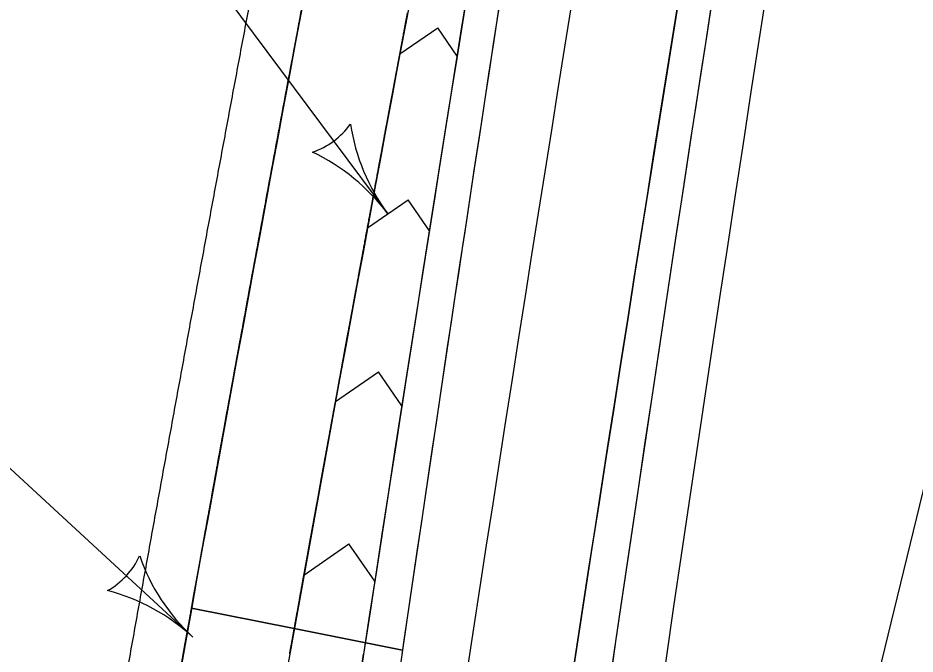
# Model space of a CAD drawing. Extents: x 14104283 to 14129344, y 8637090 to 8673339.
# Drawn here: x 14107951.3 to 14108054.1, y 8640291.6 to 8640364.5 of the extents above; entities that cross this region are included whole.
import ezdxf

# ---------------------------------------------------------------- set-up
doc = ezdxf.new("R2010")
doc.units = 0
for name, color, linetype in [('Default', 7, 'Continuous'), ('dsn_stg_shd_prev', 7, 'Continuous'), ('dsnPaintPlaceBrokenLineWhite', 7, 'Continuous'), ('dsnPaintPlaceChannelizingLaneWhite', 7, 'Continuous'), ('dsnPaintPlaceEdgeLineLeftYellow', 7, 'Continuous'), ('dsnPaintPlaceEdgeLineRightWhite', 7, 'Continuous'), ('dsnStdLabel', 7, 'Continuous'), ('dsnStgShadingPrevPav', 7, 'Continuous')]:
    doc.layers.add(name, color=color, linetype=linetype)

msp = doc.modelspace()

# ---------------------------------------------------------------- linework, layer by layer
at = {"layer": 'Default'}
msp.add_line((14107885.37, 8639599.61), (14107990.94, 8640291.61), dxfattribs=at)
for centre, radius, start, end in [((14117394.14, 8638857.08), 9512, 167.610212, 171.325989), ((14117394.14, 8638857.08), 9500, 167.610212, 171.325989), ((14117394, 8638856.29), 9488, 167.610212, 171.325989), ((14117394, 8638856.29), 9512, 169.436329, 171.325989), ((14117350.61, 8638608.07), 9530.2, 168.915826, 170.320937), ((14117350.61, 8638608.07), 9518.2, 168.915826, 170.320937)]:
    msp.add_arc(centre, radius, start, end, dxfattribs=at)
at = {"layer": 'dsn_stg_shd_prev'}
msp.add_line((14108040.63, 8640251.12), (14108077.26, 8640401.8), dxfattribs=at)
at = {"layer": 'dsnPaintPlaceBrokenLineWhite'}
msp.add_arc((14117394.14, 8638857.08), 9500, 167.610212, 171.325989, dxfattribs=at)
at = {"layer": 'dsnPaintPlaceChannelizingLaneWhite'}
for p, q in [((14107995.1, 8640360.4), (14107999.42, 8640363.36)), ((14108001.65, 8640360.1), (14107999.42, 8640363.36)), ((14107991.39, 8640340.45), (14107996.03, 8640343.65)), ((14107998.47, 8640340.1), (14107996.03, 8640343.65)), ((14107987.72, 8640320.54), (14107992.65, 8640323.93)), ((14107995.32, 8640320.05), (14107992.65, 8640323.93)), ((14107984.1, 8640300.65), (14107989.26, 8640304.22)), ((14107992.22, 8640299.96), (14107989.26, 8640304.22)), ((14107990.94, 8640291.61), (14107937.44, 8639940.91))]:
    msp.add_line(p, q, dxfattribs=at)
for centre, radius, start, end in [((14117394.14, 8638857.08), 9512, 169.444425, 171.325989), ((14117350.61, 8638608.07), 9518.2, 168.915826, 170.320937)]:
    msp.add_arc(centre, radius, start, end, dxfattribs=at)
at = {"layer": 'dsnPaintPlaceEdgeLineLeftYellow'}
msp.add_arc((14117586.46, 8638823.84), 9683.13, 167.279441, 171.3032, dxfattribs=at)
at = {"layer": 'dsnPaintPlaceEdgeLineRightWhite'}
msp.add_arc((14117350.61, 8638608.07), 9530.2, 168.915826, 170.320937, dxfattribs=at)
at = {"layer": 'dsnStdLabel'}
for p, q in [((14107952.01, 8640398.19), (14107993.71, 8640342.05)), ((14107909.59, 8640350.58), (14107971.39, 8640293.53))]:
    msp.add_line(p, q, dxfattribs=at)
for centre, radius, start, end in [((14107982.23, 8640357.5), 8.86, 288.8714, 324.3398), ((14108012.13, 8640355.73), 22.95, 188.5344, 216.6057), ((14107975.28, 8640328.36), 22.95, 36.6055, 64.6768), ((14107957.25, 8640306.59), 8.86, 299.5556, 335.0241), ((14107986.96, 8640310.4), 22.95, 199.2187, 227.29), ((14107955.82, 8640276.67), 22.95, 47.2898, 75.3611)]:
    msp.add_arc(centre, radius, start, end, dxfattribs=at)
at = {"layer": 'dsnStgShadingPrevPav'}
for p, q in [((14107971.23, 8640296.87), (14107982.99, 8640294.52)), ((14107982.99, 8640294.52), (14107971.23, 8640296.87)), ((14107982.99, 8640294.52), (14107995.39, 8640292.05)), ((14107995.39, 8640292.05), (14107982.99, 8640294.52))]:
    msp.add_line(p, q, dxfattribs=at)
for radius, start, end in [(9488, 167.610212, 172.222077), (9482, 167.610212, 172.222077), (9512, 169.413861, 172.222077), (9488, 169.413861, 172.222077), (9512, 170.574102, 171.702544), (9512, 171.702544, 172.222077)]:
    msp.add_arc((14117407.82, 8638919.35), radius, start, end, dxfattribs=at)
for points, degree in [([(14108040.07, 8640670.33), (14108039.11, 8640666.01), (14108035.79, 8640651.03), (14108029.85, 8640623.7), (14108025.19, 8640602.04), (14108020.26, 8640578.84), (14108015.47, 8640556.04), (14108010.72, 8640533.12), (14108006.03, 8640510.22), (14108001.39, 8640487.29), (14107996.81, 8640464.36), (14107992.28, 8640441.41), (14107987.82, 8640418.46), (14107983.4, 8640395.49), (14107979.05, 8640372.51), (14107974.75, 8640349.53), (14107970.51, 8640326.51), (14107966.33, 8640303.59), (14107962.15, 8640280.24), (14107958.29, 8640258.43), (14107953.48, 8640230.88), (14107950.9, 8640215.75), (14107950.15, 8640211.39)], 2), ([(14107956.07, 8640210.37), (14107957.38, 8640218.06), (14107960.02, 8640233.43), (14107964.04, 8640256.47), (14107968.11, 8640279.5), (14107972.24, 8640302.51), (14107976.42, 8640325.52), (14107980.66, 8640348.51), (14107984.96, 8640371.49), (14107989.32, 8640394.46), (14107993.73, 8640417.41), (14107998.19, 8640440.35), (14108002.71, 8640463.28), (14108007.29, 8640486.2), (14108011.92, 8640509.1), (14108016.61, 8640531.99), (14108021.36, 8640554.87), (14108026.16, 8640577.73), (14108031.01, 8640600.58), (14108035.93, 8640623.41), (14108040.89, 8640646.24), (14108044.25, 8640661.44), (14108045.92, 8640669.04)], 3), ([(14107983.25, 8640362.3), (14107983.6, 8640364.21), (14107983.96, 8640366.13), (14107984.32, 8640368.04)], 2), ([(14107995.97, 8640365.07), (14107995.9, 8640364.69), (14107995.82, 8640364.31), (14107995.75, 8640363.92)], 2), ([(14107995.75, 8640363.92), (14107995.82, 8640364.31), (14107995.9, 8640364.69), (14107995.97, 8640365.07)], 2), ([(14107995.75, 8640363.92), (14107995.68, 8640363.54), (14107995.61, 8640363.16), (14107995.54, 8640362.78)], 2), ([(14107995.54, 8640362.78), (14107995.61, 8640363.16), (14107995.68, 8640363.54), (14107995.75, 8640363.92)], 2), ([(14107995.54, 8640362.78), (14107995.32, 8640361.63), (14107995.11, 8640360.48), (14107994.89, 8640359.33)], 2), ([(14107994.89, 8640359.33), (14107995.11, 8640360.48), (14107995.32, 8640361.63), (14107995.54, 8640362.78)], 2), ([(14107982.39, 8640357.7), (14107982.67, 8640359.23), (14107982.96, 8640360.76), (14107983.25, 8640362.3)], 2), ([(14107994.89, 8640359.33), (14107994.68, 8640358.19), (14107994.46, 8640357.04), (14107994.25, 8640355.89)], 2), ([(14107994.25, 8640355.89), (14107994.46, 8640357.04), (14107994.68, 8640358.19), (14107994.89, 8640359.33)], 2), ([(14107981.96, 8640355.4), (14107982.1, 8640356.17), (14107982.24, 8640356.93), (14107982.39, 8640357.7)], 2), ([(14107994.25, 8640355.89), (14107994.18, 8640355.51), (14107994.11, 8640355.13), (14107994.03, 8640354.74)], 2), ([(14107994.03, 8640354.74), (14107994.11, 8640355.13), (14107994.18, 8640355.51), (14107994.25, 8640355.89)], 2), ([(14107981.74, 8640354.25), (14107981.81, 8640354.64), (14107981.89, 8640355.02), (14107981.96, 8640355.4)], 2), ([(14107994.03, 8640354.74), (14107993.96, 8640354.36), (14107993.89, 8640353.98), (14107993.82, 8640353.6)], 2), ([(14107993.82, 8640353.6), (14107993.89, 8640353.98), (14107993.96, 8640354.36), (14107994.03, 8640354.74)], 2), ([(14107981.53, 8640353.1), (14107981.6, 8640353.49), (14107981.67, 8640353.87), (14107981.74, 8640354.25)], 2), ([(14107993.82, 8640353.6), (14107993.75, 8640353.21), (14107993.68, 8640352.83), (14107993.61, 8640352.45)], 2), ([(14107993.61, 8640352.45), (14107993.68, 8640352.83), (14107993.75, 8640353.21), (14107993.82, 8640353.6)], 2), ([(14107981.1, 8640350.81), (14107981.24, 8640351.57), (14107981.39, 8640352.34), (14107981.53, 8640353.1)], 2), ([(14107993.61, 8640352.45), (14107993.53, 8640352.06), (14107993.46, 8640351.68), (14107993.39, 8640351.3)], 2), ([(14107993.39, 8640351.3), (14107993.46, 8640351.68), (14107993.53, 8640352.06), (14107993.61, 8640352.45)], 2), ([(14107993.39, 8640351.3), (14107993.11, 8640349.77), (14107992.82, 8640348.24), (14107992.54, 8640346.71)], 2), ([(14107992.54, 8640346.71), (14107992.82, 8640348.24), (14107993.11, 8640349.77), (14107993.39, 8640351.3)], 2), ([(14107980.89, 8640349.66), (14107980.96, 8640350.04), (14107981.03, 8640350.42), (14107981.1, 8640350.81)], 2), ([(14107980.67, 8640348.51), (14107980.74, 8640348.89), (14107980.82, 8640349.27), (14107980.89, 8640349.66)], 2), ([(14107980.46, 8640347.36), (14107980.53, 8640347.74), (14107980.6, 8640348.12), (14107980.67, 8640348.51)], 2), ([(14107979.4, 8640341.61), (14107979.75, 8640343.53), (14107980.1, 8640345.44), (14107980.46, 8640347.36)], 2), ([(14107992.54, 8640346.71), (14107992.11, 8640344.41), (14107991.69, 8640342.12), (14107991.26, 8640339.82)], 2), ([(14107991.26, 8640339.82), (14107991.69, 8640342.12), (14107992.11, 8640344.41), (14107992.54, 8640346.71)], 2), ([(14107978.33, 8640335.86), (14107978.69, 8640337.78), (14107979.04, 8640339.7), (14107979.4, 8640341.61)], 2), ([(14107991.26, 8640339.82), (14107990.84, 8640337.52), (14107990.41, 8640335.23), (14107989.99, 8640332.93)], 2), ([(14107989.99, 8640332.93), (14107990.41, 8640335.23), (14107990.84, 8640337.52), (14107991.26, 8640339.82)], 2), ([(14107977.91, 8640333.56), (14107978.05, 8640334.33), (14107978.19, 8640335.1), (14107978.33, 8640335.86)], 2), ([(14107976.64, 8640326.67), (14107977.06, 8640328.96), (14107977.49, 8640331.26), (14107977.91, 8640333.56)], 2), ([(14107989.99, 8640332.93), (14107989.92, 8640332.55), (14107989.85, 8640332.17), (14107989.78, 8640331.78)], 2), ([(14107989.78, 8640331.78), (14107989.85, 8640332.17), (14107989.92, 8640332.55), (14107989.99, 8640332.93)], 2), ([(14107989.78, 8640331.78), (14107989.57, 8640330.64), (14107989.36, 8640329.49), (14107989.14, 8640328.34)], 2), ([(14107989.14, 8640328.34), (14107989.36, 8640329.49), (14107989.57, 8640330.64), (14107989.78, 8640331.78)], 2), ([(14107989.14, 8640328.34), (14107989.07, 8640327.96), (14107989, 8640327.57), (14107988.93, 8640327.19)], 2), ([(14107988.93, 8640327.19), (14107989, 8640327.57), (14107989.07, 8640327.96), (14107989.14, 8640328.34)], 2), ([(14107976.43, 8640325.52), (14107976.5, 8640325.9), (14107976.57, 8640326.28), (14107976.64, 8640326.67)], 2), ([(14107988.93, 8640327.19), (14107988.86, 8640326.81), (14107988.79, 8640326.43), (14107988.72, 8640326.04)], 2), ([(14107988.72, 8640326.04), (14107988.79, 8640326.43), (14107988.86, 8640326.81), (14107988.93, 8640327.19)], 2), ([(14107988.72, 8640326.04), (14107988.58, 8640325.28), (14107988.44, 8640324.51), (14107988.3, 8640323.75)], 2), ([(14107988.3, 8640323.75), (14107988.44, 8640324.51), (14107988.58, 8640325.28), (14107988.72, 8640326.04)], 2), ([(14107976.01, 8640323.22), (14107976.15, 8640323.98), (14107976.29, 8640324.75), (14107976.43, 8640325.52)], 2), ([(14107988.3, 8640323.75), (14107988.02, 8640322.21), (14107987.74, 8640320.68), (14107987.46, 8640319.15)], 2), ([(14107987.46, 8640319.15), (14107987.74, 8640320.68), (14107988.02, 8640322.21), (14107988.3, 8640323.75)], 2), ([(14107975.8, 8640322.07), (14107975.87, 8640322.45), (14107975.94, 8640322.83), (14107976.01, 8640323.22)], 2), ([(14107975.59, 8640320.92), (14107975.66, 8640321.3), (14107975.73, 8640321.68), (14107975.8, 8640322.07)], 2), ([(14107975.38, 8640319.77), (14107975.45, 8640320.15), (14107975.52, 8640320.53), (14107975.59, 8640320.92)], 2), ([(14107975.17, 8640318.61), (14107975.24, 8640319), (14107975.31, 8640319.38), (14107975.38, 8640319.77)], 2), ([(14107974.96, 8640317.46), (14107975.03, 8640317.85), (14107975.1, 8640318.23), (14107975.17, 8640318.61)], 2), ([(14107987.46, 8640319.15), (14107987.32, 8640318.39), (14107987.18, 8640317.62), (14107987.04, 8640316.85)], 2), ([(14107987.04, 8640316.85), (14107987.18, 8640317.62), (14107987.32, 8640318.39), (14107987.46, 8640319.15)], 2), ([(14107974.12, 8640312.86), (14107974.4, 8640314.4), (14107974.68, 8640315.93), (14107974.96, 8640317.46)], 2), ([(14107987.04, 8640316.85), (14107986.9, 8640316.09), (14107986.76, 8640315.32), (14107986.62, 8640314.56)], 2), ([(14107986.62, 8640314.56), (14107986.76, 8640315.32), (14107986.9, 8640316.09), (14107987.04, 8640316.85)], 2), ([(14107986.62, 8640314.56), (14107986.55, 8640314.17), (14107986.48, 8640313.79), (14107986.41, 8640313.41)], 2), ([(14107986.41, 8640313.41), (14107986.48, 8640313.79), (14107986.55, 8640314.17), (14107986.62, 8640314.56)], 2), ([(14107986.41, 8640313.41), (14107986.34, 8640313.03), (14107986.27, 8640312.64), (14107986.2, 8640312.26)], 2), ([(14107986.2, 8640312.26), (14107986.27, 8640312.64), (14107986.34, 8640313.03), (14107986.41, 8640313.41)], 2), ([(14107973.71, 8640310.56), (14107973.84, 8640311.33), (14107973.98, 8640312.1), (14107974.12, 8640312.86)], 2), ([(14107986.2, 8640312.26), (14107986.13, 8640311.88), (14107986.06, 8640311.49), (14107985.99, 8640311.11)], 2), ([(14107985.99, 8640311.11), (14107986.06, 8640311.49), (14107986.13, 8640311.88), (14107986.2, 8640312.26)], 2), ([(14107972.25, 8640302.51), (14107972.73, 8640305.2), (14107973.22, 8640307.88), (14107973.71, 8640310.56)], 2), ([(14107985.99, 8640311.11), (14107985.86, 8640310.34), (14107985.72, 8640309.58), (14107985.58, 8640308.81)], 2), ([(14107985.58, 8640308.81), (14107985.72, 8640309.58), (14107985.86, 8640310.34), (14107985.99, 8640311.11)], 2), ([(14107985.58, 8640308.81), (14107985.51, 8640308.43), (14107985.44, 8640308.05), (14107985.37, 8640307.66)], 2), ([(14107985.37, 8640307.66), (14107985.44, 8640308.05), (14107985.51, 8640308.43), (14107985.58, 8640308.81)], 2), ([(14107985.37, 8640307.66), (14107985.3, 8640307.28), (14107985.23, 8640306.9), (14107985.16, 8640306.52)], 2), ([(14107985.16, 8640306.52), (14107985.23, 8640306.9), (14107985.3, 8640307.28), (14107985.37, 8640307.66)], 2), ([(14107985.16, 8640306.52), (14107985.09, 8640306.13), (14107985.02, 8640305.75), (14107984.95, 8640305.37)], 2), ([(14107984.95, 8640305.37), (14107985.02, 8640305.75), (14107985.09, 8640306.13), (14107985.16, 8640306.52)], 2), ([(14107984.95, 8640305.37), (14107984.88, 8640304.98), (14107984.81, 8640304.6), (14107984.74, 8640304.22)], 2), ([(14107984.74, 8640304.22), (14107984.81, 8640304.6), (14107984.88, 8640304.98), (14107984.95, 8640305.37)], 2), ([(14107984.74, 8640304.22), (14107984.67, 8640303.83), (14107984.6, 8640303.45), (14107984.54, 8640303.07)], 2), ([(14107984.54, 8640303.07), (14107984.6, 8640303.45), (14107984.67, 8640303.83), (14107984.74, 8640304.22)], 2), ([(14107984.54, 8640303.07), (14107984.47, 8640302.69), (14107984.4, 8640302.3), (14107984.33, 8640301.92)], 2), ([(14107984.33, 8640301.92), (14107984.4, 8640302.3), (14107984.47, 8640302.69), (14107984.54, 8640303.07)], 2), ([(14107971.83, 8640300.21), (14107971.97, 8640300.98), (14107972.11, 8640301.74), (14107972.25, 8640302.51)], 2), ([(14107984.33, 8640301.92), (14107984.26, 8640301.54), (14107984.19, 8640301.15), (14107984.12, 8640300.77)], 2), ([(14107984.12, 8640300.77), (14107984.19, 8640301.15), (14107984.26, 8640301.54), (14107984.33, 8640301.92)], 2), ([(14107971.62, 8640299.06), (14107971.69, 8640299.44), (14107971.76, 8640299.83), (14107971.83, 8640300.21)], 2), ([(14107984.12, 8640300.77), (14107984.05, 8640300.39), (14107983.98, 8640300), (14107983.91, 8640299.62)], 2), ([(14107983.91, 8640299.62), (14107983.98, 8640300), (14107984.05, 8640300.39), (14107984.12, 8640300.77)], 2), ([(14107971.42, 8640297.91), (14107971.49, 8640298.29), (14107971.55, 8640298.68), (14107971.62, 8640299.06)], 2), ([(14107983.91, 8640299.62), (14107983.61, 8640297.92), (14107983.3, 8640296.22), (14107982.99, 8640294.52)], 2), ([(14107982.99, 8640294.52), (14107983.3, 8640296.22), (14107983.61, 8640297.92), (14107983.91, 8640299.62)], 2), ([(14107971.23, 8640296.87), (14107971.29, 8640297.21), (14107971.35, 8640297.56), (14107971.42, 8640297.91)], 2), ([(14107970.59, 8640293.31), (14107970.8, 8640294.49), (14107971.02, 8640295.68), (14107971.23, 8640296.87)], 2), ([(14107982.67, 8640292.73), (14107982.78, 8640293.32), (14107982.89, 8640293.92), (14107982.99, 8640294.52)], 2), ([(14107982.99, 8640294.52), (14107982.89, 8640293.92), (14107982.78, 8640293.32), (14107982.67, 8640292.73)], 2), ([(14107970.38, 8640292.15), (14107970.45, 8640292.54), (14107970.52, 8640292.92), (14107970.59, 8640293.31)], 2), ([(14107969.97, 8640289.85), (14107970.11, 8640290.62), (14107970.24, 8640291.39), (14107970.38, 8640292.15)], 2), ([(14107982.46, 8640291.58), (14107982.53, 8640291.96), (14107982.6, 8640292.34), (14107982.67, 8640292.73)], 2), ([(14107982.67, 8640292.73), (14107982.6, 8640292.34), (14107982.53, 8640291.96), (14107982.46, 8640291.58)], 2)]:
    msp.add_open_spline(points, degree=degree, dxfattribs=at)

doc.saveas('drawing.dxf')
